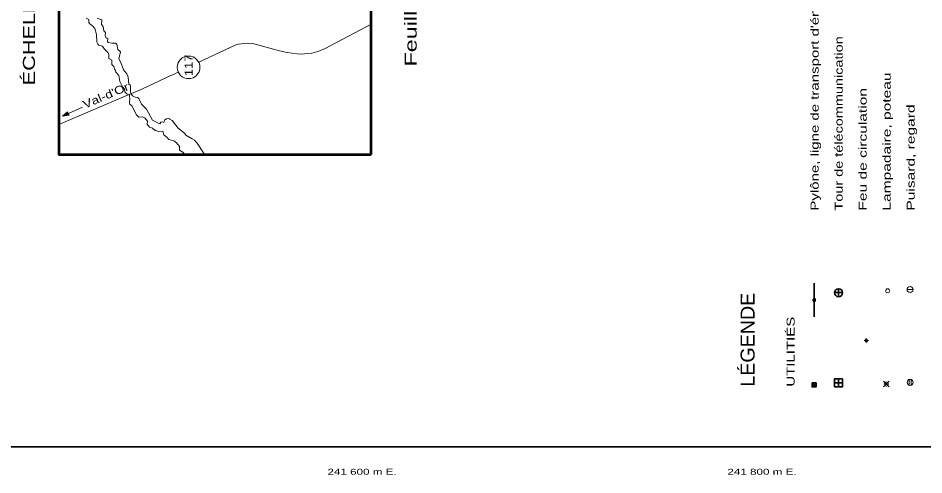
# Model space of a CAD drawing. Extents: x 240591 to 242335, y 5323482 to 5326937.
# Drawn here: x 241430.5 to 241883.2, y 5326373.9 to 5326602 of the extents above; entities that cross this region are included whole.
import ezdxf
from ezdxf.enums import TextEntityAlignment as Align

# ---------------------------------------------------------------- set-up
doc = ezdxf.new("R2010")
doc.units = 0
doc.header["$LTSCALE"] = 1.2
for name, color, linetype, lineweight in [('21', 7, 'Continuous', 53), ('34', 7, 'Continuous', 35), ('36', 7, 'Continuous', 13), ('60', 7, 'Continuous', 35), ('61', 7, 'Continuous', 13), ('63', 7, 'Continuous', 13)]:
    doc.layers.add(name, color=color, linetype=linetype, lineweight=lineweight)

msp = doc.modelspace()

# ---------------------------------------------------------------- hatches: boundary and pattern name
at = {"layer": '63'}
msp.add_hatch(color=256, dxfattribs=at).paths.add_polyline_path([(241456, 5326553.5), (241452.6, 5326553), (241455.1, 5326555.3)])

# ---------------------------------------------------------------- linework, layer by layer
at = {"layer": '21', "lineweight": 13}
for p, q in [((241853.3, 5326441), (241855.6, 5326441)), ((241855, 5326441.5), (241853.9, 5326440.5)), ((241855, 5326440.4), (241853.9, 5326441.5)), ((241854.4, 5326439.9), (241854.4, 5326442.1))]:
    msp.add_line(p, q, dxfattribs=at)
at = {"layer": '34'}
for p, q in [((241840.6, 5326466.9), (241840.6, 5326462.9)), ((241838.6, 5326464.9), (241842.6, 5326464.9)), ((241838.6, 5326419.9), (241842.6, 5326419.9)), ((241840.6, 5326417.9), (241840.6, 5326421.9))]:
    msp.add_line(p, q, dxfattribs=at)
msp.add_lwpolyline([(241842.6, 5326421.9), (241842.6, 5326417.9), (241838.6, 5326417.9), (241838.6, 5326421.9)], close=True, dxfattribs=at)
msp.add_circle((241840.542, 5326464.868), 2, dxfattribs=at)
at = {"layer": '36'}
for p, q in [((241877.8, 5326466.5), (241874.8, 5326466.5)), ((241865.8, 5326417.8), (241863, 5326420.6)), ((241865.8, 5326420.6), (241863, 5326417.8)), ((241875.9, 5326421.5), (241875.9, 5326418.6)), ((241876.8, 5326418.6), (241876.8, 5326421.5))]:
    msp.add_line(p, q, dxfattribs=at)
at = {"layer": '36', "lineweight": 35}
for p, q in [((241828.4, 5326460.7), (241828.4, 5326452.8)), ((241829.3, 5326417.8), (241827.3, 5326419.8)), ((241829.3, 5326419.8), (241827.3, 5326417.8))]:
    msp.add_line(p, q, dxfattribs=at)
for points in [[(241828.4, 5326469.7), (241828.4, 5326468.7), (241828.4, 5326461.7)], [(241828.7, 5326461.7), (241828.8, 5326460.9), (241828.6, 5326460.9), (241828.5, 5326461.6), (241828.4, 5326461.6), (241828.3, 5326460.9), (241828.2, 5326460.9), (241828.2, 5326461.6), (241828, 5326461.6), (241828, 5326460.9)]]:
    msp.add_lwpolyline(points, dxfattribs=at)
for points in [[(241827.9, 5326461.7), (241828.9, 5326461.7), (241828.9, 5326460.7), (241827.9, 5326460.7)], [(241829.3, 5326419.8), (241829.3, 5326417.8), (241827.3, 5326417.8), (241827.3, 5326419.8)]]:
    msp.add_lwpolyline(points, close=True, dxfattribs=at)
at = {"layer": '36'}
for centre, radius in [((241865.14, 5326465.818), 1), ((241876.322, 5326466.454), 1.5), ((241864.425, 5326419.234), 1), ((241876.354, 5326420.033), 1.518)]:
    msp.add_circle(centre, radius, dxfattribs=at)
at = {"layer": '60'}
msp.add_lwpolyline([(240610.8, 5326887.9), (240610.8, 5326387.9), (242301.7, 5326387.9), (242301.7, 5326887.9)], close=True, dxfattribs=at)
at = {"layer": '63'}
for p, q in [((241495.9, 5326568.2), (241500.9, 5326570.6)), ((241500.9, 5326570.6), (241505.3, 5326572.7)), ((241450.9, 5326548.9), (241485.1, 5326563.5)), ((241485.1, 5326563.5), (241487.1, 5326564.4)), ((241452.6, 5326553), (241462.7, 5326557.6))]:
    msp.add_line(p, q, dxfattribs=at)
at = {"layer": '63', "lineweight": 53}
msp.add_lwpolyline([(241606.9, 5326533.9), (241606.9, 5326741.9), (241450.9, 5326741.9), (241450.9, 5326533.9)], close=True, dxfattribs=at)
at = {"layer": '63'}
for points in [[(241513.9, 5326533.9), (241513.8, 5326533.9), (241512.9, 5326535), (241511.2, 5326536.1), (241511.1, 5326537.9), (241509.7, 5326539.7), (241508.4, 5326540.8), (241505.9, 5326541.4), (241505, 5326542.4), (241503.4, 5326543.7), (241502.9, 5326545.5), (241500.8, 5326545.4), (241499, 5326545.9), (241497.7, 5326547.1), (241496.2, 5326547.6), (241494.8, 5326549.3), (241495.2, 5326549.9), (241495.2, 5326550.5), (241493.9, 5326552.2), (241492.5, 5326552.8), (241490.9, 5326552.6), (241489.7, 5326553.7), (241487.3, 5326558.3), (241486.4, 5326559.1), (241486.2, 5326559.5), (241486.3, 5326562), (241486.2, 5326562.8), (241486.1, 5326563.5), (241484.9, 5326564.3), (241483.9, 5326565.2), (241483.7, 5326566.6), (241482.6, 5326567.8), (241481.3, 5326570.4), (241480.9, 5326573.4), (241479.3, 5326575), (241479.1, 5326575.9), (241478.6, 5326576.5), (241478.4, 5326577.8), (241477.4, 5326578.8), (241477.3, 5326581.1), (241475.8, 5326581.8), (241475.8, 5326583.9), (241475.5, 5326584.7), (241473.7, 5326586.6), (241472.7, 5326588), (241470.9, 5326588.5), (241470.3, 5326589), (241469.9, 5326590.1), (241469.7, 5326593.9), (241468.9, 5326596.8), (241467.8, 5326598), (241466.2, 5326599.4), (241465.9, 5326599.9), (241465.9, 5326601.3), (241464.5, 5326602.1)], [(241464.5, 5326602.1), (241465.9, 5326601.3), (241465.9, 5326599.9), (241466.2, 5326599.4), (241467.8, 5326598), (241468.9, 5326596.8), (241469.7, 5326593.9), (241469.9, 5326590.1), (241470.3, 5326589), (241470.9, 5326588.5), (241472.7, 5326588), (241473.7, 5326586.6), (241475.5, 5326584.7), (241475.8, 5326583.9), (241475.8, 5326581.8), (241477.3, 5326581.1), (241477.4, 5326578.8), (241478.4, 5326577.8), (241478.6, 5326576.5), (241479.1, 5326575.9), (241479.3, 5326575)], [(241523.7, 5326533.9), (241523.2, 5326534.8), (241520, 5326539.6), (241518.7, 5326541), (241517.5, 5326541.8), (241514.4, 5326543.5), (241513.6, 5326544.6), (241510.5, 5326547), (241507.5, 5326550.9), (241506.3, 5326551.6), (241505.8, 5326551.9), (241504.6, 5326551.7), (241503.9, 5326551.3), (241503.4, 5326549.9), (241502.5, 5326550.2), (241501.9, 5326550), (241501.4, 5326549.2), (241497.7, 5326551), (241494.6, 5326556.6), (241492.5, 5326558.8), (241492.2, 5326559.1), (241490.9, 5326561.9), (241490.2, 5326562.4), (241489, 5326562.6), (241487.6, 5326563.3), (241486.9, 5326564.4), (241486.7, 5326565.4), (241486.7, 5326568.1), (241486.5, 5326568.6), (241485.9, 5326569.1), (241485.5, 5326572.6), (241485.1, 5326573.6), (241484.9, 5326574.2), (241483.2, 5326576.2), (241481.9, 5326579.8), (241480.9, 5326581.7), (241481.6, 5326585.2), (241480.4, 5326586.4), (241479.9, 5326589), (241479.1, 5326589.6), (241477.4, 5326589.5), (241475.5, 5326589.9), (241475.2, 5326590.3), (241475.3, 5326591.7), (241474.4, 5326592.4), (241474, 5326593.1), (241474.1, 5326594.9), (241473.4, 5326595.7), (241473, 5326597.9), (241472.2, 5326598.9), (241472.3, 5326601), (241471.9, 5326601.4), (241470.4, 5326601.8), (241470, 5326602.1)], [(241513.9, 5326533.9), (241523.7, 5326533.9), (241523.2, 5326534.8), (241520, 5326539.6), (241518.7, 5326541), (241517.5, 5326541.8), (241514.4, 5326543.5), (241513.6, 5326544.6), (241510.5, 5326547), (241507.5, 5326550.9), (241506.3, 5326551.6), (241505.8, 5326551.9), (241504.6, 5326551.7), (241503.9, 5326551.3), (241503.4, 5326549.9), (241502.5, 5326550.2), (241501.9, 5326550), (241501.4, 5326549.2), (241497.7, 5326551), (241494.6, 5326556.6), (241492.5, 5326558.8), (241492.2, 5326559.1), (241490.9, 5326561.9), (241490.2, 5326562.4), (241489, 5326562.6), (241487.6, 5326563.3), (241486.9, 5326564.4), (241486.7, 5326565.4), (241486.7, 5326568.1), (241486.5, 5326568.6), (241485.9, 5326569.1), (241485.5, 5326572.6), (241485.1, 5326573.6), (241484.9, 5326574.2), (241483.2, 5326576.2), (241481.9, 5326579.8), (241480.9, 5326581.7), (241481.6, 5326585.2), (241480.4, 5326586.4), (241479.9, 5326589), (241479.1, 5326589.6), (241477.4, 5326589.5), (241475.5, 5326589.9), (241475.2, 5326590.3), (241475.3, 5326591.7), (241474.4, 5326592.4), (241474, 5326593.1), (241474.1, 5326594.9), (241473.4, 5326595.7), (241473, 5326597.9), (241472.2, 5326598.9), (241472.3, 5326601), (241471.9, 5326601.4), (241470.4, 5326601.8), (241470, 5326602.1)], [(241543.4, 5326589.4), (241545.2, 5326589.6), (241547.8, 5326589.3), (241561.2, 5326585.7), (241565, 5326584.8), (241569.9, 5326584.2), (241572, 5326584), (241575.3, 5326584.3), (241577.3, 5326584.6), (241580.8, 5326585.5), (241583.9, 5326586.8), (241606.9, 5326599)], [(241520.8, 5326580), (241538.9, 5326588.6), (241540.5, 5326589.1), (241543.4, 5326589.4)], [(241479.3, 5326575), (241480.9, 5326573.4), (241481.3, 5326570.4), (241482.6, 5326567.8), (241483.7, 5326566.6), (241483.9, 5326565.2), (241484.9, 5326564.3), (241486.1, 5326563.5), (241486.2, 5326562.8), (241486.3, 5326562), (241486.2, 5326559.5), (241486.4, 5326559.1), (241487.3, 5326558.3), (241489.7, 5326553.7), (241490.9, 5326552.6), (241492.5, 5326552.8), (241493.9, 5326552.2), (241495.2, 5326550.5), (241495.2, 5326549.9), (241494.8, 5326549.3), (241496.2, 5326547.6), (241497.7, 5326547.1), (241499, 5326545.9), (241500.8, 5326545.4), (241502.9, 5326545.5), (241503.4, 5326543.7), (241505, 5326542.4), (241505.9, 5326541.4), (241508.4, 5326540.8), (241509.7, 5326539.7), (241511.1, 5326537.9), (241511.2, 5326536.1), (241512.9, 5326535), (241513.8, 5326533.9), (241513.9, 5326533.9)], [(241505.3, 5326572.7), (241508.8, 5326574.3), (241510.6, 5326575.2)], [(241487.1, 5326564.4), (241491.1, 5326566.1), (241494.8, 5326567.7), (241495.9, 5326568.2)]]:
    msp.add_lwpolyline(points, dxfattribs=at)
msp.add_lwpolyline([(241456, 5326553.5), (241452.6, 5326553), (241455.1, 5326555.3)], close=True, dxfattribs=at)
msp.add_circle((241515.712, 5326577.459), 5.645, dxfattribs=at)

# ---------------------------------------------------------------- texts
at = {"layer": '61', "width": 1.45}
for s, p in [('241 600 m E.', (241602.4, 5326373.9)), ('241 800 m E.', (241802.3, 5326373.9))]:
    msp.add_text(s, height=3, dxfattribs=at).set_placement(p, align=Align.CENTER)
at = {"layer": '63'}
for s, height, width, p in [('Feuillet topographique national : 32C03', 6, 1.45, (241629.7, 5326679.45)), ('ÉCHELLE APPROXIMATIVE 1 : 75 000', 6, 1.35, (241438.9, 5326664.5)), ('117', 4, 1.2, (241517.7, 5326578.45))]:
    msp.add_text(s, height=height, rotation=90, dxfattribs=dict(at, width=width)).set_placement(p, align=Align.CENTER)
for s, height, rotation, width, p in [("Pylône, ligne de transport d'énergie", 4, 89.983, 1.4, (241830.6, 5326505.9)), ('Tour de télécommunication', 4, 89.983, 1.35, (241842.6, 5326505.9)), ('Lampadaire, poteau', 4, 89.983, 1.45, (241866.6, 5326505.9)), ("Val-d'Or", 4, 22.949, 1.25, (241463.9, 5326556.8)), ('Feu de circulation', 4, 89.983, 1.45, (241854.6, 5326505.9)), ('Puisard, regard', 4, 89.983, 1.45, (241878.6, 5326505.9)), ('LÉGENDE', 7, 89.983, 1.05, (241798.6, 5326417.9)), ('UTILITIÉS', 4, 89.983, 1.4, (241818.6, 5326417.9))]:
    msp.add_text(s, height=height, rotation=rotation, dxfattribs=dict(at, width=width)).set_placement(p)

doc.saveas('drawing.dxf')
